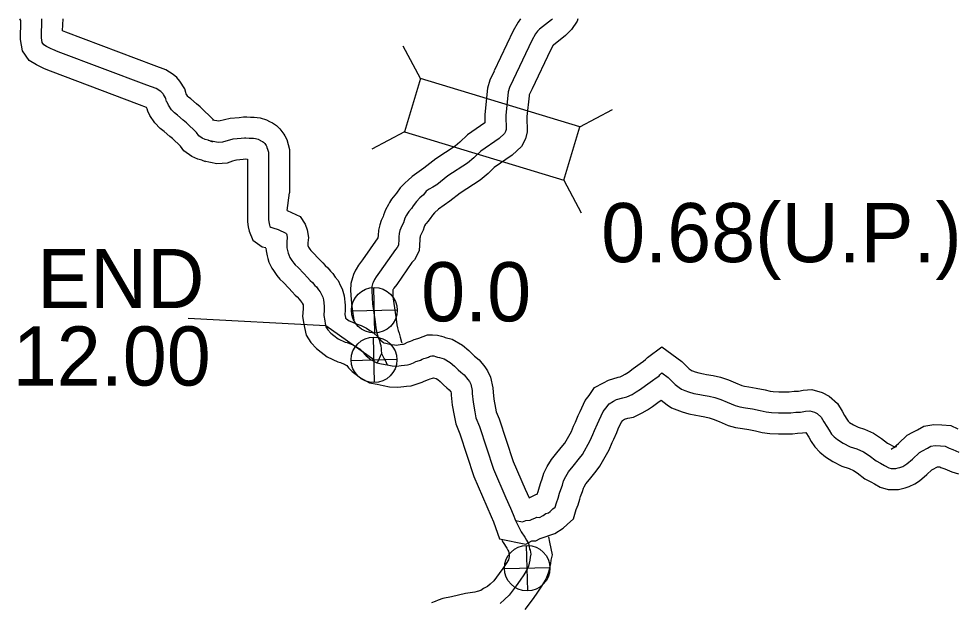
# Model space of a CAD drawing. Extents: x -83719 to 153526, y -11835 to 11446.
# Drawn here: x 8804.4 to 9027.8, y 634.4 to 773.3 of the extents above; entities that cross this region are included whole.
import ezdxf

# ---------------------------------------------------------------- set-up
doc = ezdxf.new("R2010")
doc.units = 0
for name, color, linetype in [('Level 10', 7, 'Continuous'), ('Level 15', 7, 'Continuous'), ('Level 20', 7, 'Continuous'), ('Level 25', 7, 'Continuous'), ('Level 26', 7, 'Continuous'), ('Level 58', 7, 'Continuous'), ('Level 59', 7, 'Continuous')]:
    doc.layers.add(name, color=color, linetype=linetype)

msp = doc.modelspace()

# ---------------------------------------------------------------- linework, layer by layer
at = {"layer": 'Level 10'}
for points in [[(8923.87, 773.29), (8923.25, 772.47), (8922.09, 770.42), (8917.55, 760.9)], [(8937.48, 773.29), (8937.28, 772.74), (8935.97, 770.73), (8934.58, 769.31), (8931.69, 767.04), (8931.66, 767.01), (8931.63, 766.97), (8930.96, 765.8), (8926.58, 756.6)], [(8917.53, 760.85), (8916.51, 758.65), (8916, 756.8), (8915.34, 750.51), (8915.37, 748.52), (8911.19, 745.65), (8909.39, 743.91), (8908.25, 742.94), (8903.66, 739.95), (8900.81, 737.7)], [(8926.6, 756.65), (8925.93, 755.2), (8925.86, 754.95), (8925.35, 750.06), (8925.4, 746.41), (8925.02, 744.69), (8924.09, 742.91), (8921.89, 740.86), (8917.54, 737.88), (8916.11, 736.49), (8914.22, 734.9), (8909.5, 731.82), (8907, 729.85)], [(8900.81, 737.7), (8898.04, 735.76), (8897.11, 734.89), (8896.39, 734.23), (8895.23, 733.02), (8894.29, 731.75), (8893.94, 731.29), (8893.15, 730.33), (8892.68, 729.54), (8892.42, 729.12), (8891.68, 727.83), (8891.27, 726.53), (8891.14, 726.25), (8890.69, 725.29), (8890.34, 724.24), (8890.05, 722.95), (8889.93, 721.72), (8889.92, 721.18), (8886.27, 715.95), (8885.27, 714.62), (8884.75, 713.68), (8884.61, 713.44), (8884.11, 712.46), (8883.84, 711.6), (8883.48, 710.29), (8883.42, 708.62), (8883.51, 706.5), (8883.69, 704.8), (8884.25, 701.01)], [(8907, 729.85), (8904.35, 727.96), (8903.39, 727.08), (8902.89, 726.56), (8902.31, 725.76), (8901.77, 725.06), (8901.35, 724.56), (8901.26, 724.4), (8901.02, 724), (8900.89, 723.78), (8900.64, 722.98), (8900.22, 722.05), (8899.99, 721.57), (8899.99, 721.54), (8899.94, 721.35), (8899.92, 721.11), (8899.9, 720.61), (8899.81, 719.57), (8899.77, 719.38), (8899.74, 718.03), (8898.58, 715.92), (8897.98, 715.27), (8894.37, 710.08), (8893.67, 709.15), (8893.5, 708.85), (8893.45, 708.76), (8893.43, 708.73), (8893.43, 708.65), (8893.49, 707.24), (8893.61, 706.08), (8894.25, 701.77), (8894.4, 700.45), (8894.53, 699.72), (8894.71, 699.12), (8894.99, 698.45), (8895.22, 697.49), (8895.55, 696.32), (8895.56, 696.15)], [(8930.48, 650), (8930.77, 648.74), (8931.35, 645.68), (8931.09, 644.42), (8931.01, 643.65), (8930.52, 641.56), (8929.96, 640.09), (8928.83, 638.27), (8927.9, 636.84), (8926.85, 635.35), (8924.86, 632.74)], [(8919.42, 649.19), (8919.7, 648.65), (8920.59, 647.33), (8920.86, 646.82), (8921, 646.58), (8921.17, 645.7), (8921.13, 645.31), (8920.94, 644.53), (8920.39, 643.63), (8919.62, 642.46), (8918.78, 641.27), (8917.47, 639.54), (8916.58, 638.74), (8916.02, 638.19), (8915.07, 637.68), (8914.42, 637.26), (8913.54, 636.95), (8913, 636.84), (8910.71, 636.47), (8909.12, 636.12), (8907.38, 635.75), (8905.39, 635.28), (8904.21, 634.89), (8903.5, 634.59), (8902.65, 634.27)]]:
    msp.add_lwpolyline(points, dxfattribs=at)
at = {"layer": 'Level 15'}
for p, q in [((9013.33, 671.47), (9012.03, 670.85)), ((9016.34, 661.94), (9017.64, 662.57))]:
    msp.add_line(p, q, dxfattribs=at)
for points in [[(8848.89, 739.26), (8847.97, 739.61), (8847.04, 739.88), (8845.6, 740.54), (8843.7, 741.85), (8842.94, 742.93), (8841.06, 744.76), (8840.39, 745.27), (8839.05, 746.45), (8838.12, 747.15), (8836.81, 748.54), (8835.66, 750.3), (8835.18, 751.33), (8834.96, 751.83), (8834.84, 752.19), (8833.16, 752.82), (8812.02, 760.79), (8810.54, 761.39), (8809.97, 761.67), (8808.69, 762.31), (8806.9, 763.35), (8805.33, 765.63), (8804.82, 768.33), (8804.95, 772.87), (8804.71, 773.29)], [(8850.81, 749.23), (8847.6, 752.35), (8846.72, 753.02), (8845.36, 754.21), (8844.82, 754.62), (8844.7, 754.75), (8844.42, 755.17), (8844.3, 755.44), (8844.19, 755.77), (8843.95, 756.58), (8842.8, 758.41), (8842.06, 759.29), (8841.21, 760.01), (8839.4, 761.17), (8836.67, 762.19), (8815.67, 770.11), (8814.88, 770.42), (8814.97, 773.29)], [(8850.53, 749.26), (8852.03, 748.96), (8853.42, 749.34), (8854.72, 749.66), (8856.85, 749.82), (8857.93, 749.95), (8858.74, 749.91), (8859.55, 749.87), (8859.94, 749.85), (8860.48, 749.87), (8861.88, 749.72), (8863.37, 749.21), (8864.12, 748.83), (8864.14, 748.81), (8864.84, 748.5), (8865.75, 747.9), (8866.59, 747.12), (8867.52, 745.84), (8867.73, 745.41), (8868.2, 744.56), (8868.86, 742.21), (8868.86, 731.9)], [(8848.57, 739.46), (8851.57, 738.86), (8854.1, 739.03), (8855.36, 739.51), (8855.92, 739.66), (8856.28, 739.74), (8857.86, 739.86), (8858.31, 739.92), (8858.86, 739.9), (8858.86, 724.99), (8859.07, 723.74), (8859.26, 722.7), (8860.14, 720.59), (8862.38, 719.05), (8863.21, 718.84)], [(8868.31, 727.68), (8868.86, 731.9)], [(8868.31, 727.68), (8871.43, 726.21), (8872.61, 724.41), (8873.11, 723.06), (8873.36, 721.27), (8873.25, 719.99), (8873.23, 719.48), (8873.23, 719.45), (8873.26, 719.35), (8873.38, 718.92), (8873.55, 718.67), (8873.69, 718.42), (8873.91, 718.11), (8874.39, 717.69), (8875.86, 716.12), (8876.81, 715.17), (8877.38, 714.53), (8877.95, 714.01), (8878.61, 713.21), (8879.18, 712.64), (8879.73, 711.82), (8880.44, 711), (8880.99, 709.76), (8881.41, 709.05), (8881.91, 707.36), (8882.14, 705.15), (8882.14, 703.85), (8882.06, 702.89), (8882.18, 702.21), (8882.2, 702.07), (8882.46, 701.87), (8883.06, 701.43), (8883.34, 701.29), (8884.99, 700.63), (8885.96, 700.25), (8887.17, 699.65), (8887.98, 699.12), (8888.69, 698.67), (8890.05, 697.41), (8890.49, 696.78), (8891.21, 696.24), (8891.31, 696.19), (8891.8, 696.09), (8893.06, 695.8), (8893.85, 695.67), (8894.27, 695.64), (8894.74, 695.71), (8895.68, 695.82), (8895.99, 695.85), (8896.27, 695.96), (8896.92, 696.3), (8897.62, 696.54), (8898.07, 696.69), (8898.54, 696.93), (8899.44, 697.21), (8899.66, 697.27), (8901.7, 698.04), (8902.93, 698.09), (8904.07, 698.02), (8905.06, 697.73), (8905.59, 697.56), (8905.94, 697.45), (8907.61, 697.02), (8910.03, 695.59), (8911.51, 694.32), (8912.47, 693.36), (8912.87, 692.99), (8913.97, 692.1), (8915.31, 690.47), (8915.98, 689.48), (8916.73, 687.98), (8917.28, 685.49), (8917.33, 684.43), (8917.5, 682.79), (8917.89, 680.64), (8918.06, 679.72), (8918.76, 678.05), (8922.09, 667.89), (8924.96, 661.31), (8925.86, 659.31)], [(8863.26, 718.71), (8863.28, 718.07), (8863.58, 716.84), (8863.74, 716.25), (8863.98, 715.33), (8864.66, 713.93), (8865.05, 713.39), (8865.2, 713.11), (8865.86, 712.17), (8866.53, 711.28), (8867.43, 710.5), (8868.68, 709.16), (8869.53, 708.31), (8870.22, 707.53), (8870.69, 707.1), (8871.21, 706.47), (8871.41, 706.27), (8871.78, 705.73), (8871.91, 705.58), (8872.08, 705.19), (8872.14, 704.62), (8872.14, 704.25), (8871.99, 702.41), (8872.31, 700.63), (8872.42, 699.84), (8872.86, 698), (8873.96, 696.25), (8875.27, 694.81), (8876.38, 693.93), (8877.84, 692.85), (8880.36, 691.61), (8881.03, 691.45), (8881.33, 691.32), (8881.92, 691.1), (8882.21, 690.95), (8882.51, 690.76), (8882.88, 690.23), (8883.79, 689.31), (8884.42, 688.84), (8885.78, 687.8), (8887.91, 686.66), (8889.7, 686.31), (8891.13, 685.98), (8892.69, 685.73), (8894.61, 685.58), (8896.06, 685.79), (8896.72, 685.87), (8897.85, 685.97), (8899.21, 686.37), (8900.42, 686.84), (8900.88, 687.08), (8901.96, 687.44), (8902.3, 687.62), (8902.93, 687.78), (8903.13, 687.85), (8903.74, 687.69), (8904.18, 687.43), (8904.71, 686.98), (8905.55, 686.14), (8906.33, 685.42), (8906.88, 684.97), (8907.25, 684.52), (8907.33, 684.19), (8907.35, 683.71), (8907.6, 681.36), (8908.05, 678.87), (8908.41, 676.87), (8909.39, 674.54), (8912.74, 664.33), (8915.81, 657.25), (8916.89, 654.87), (8917.44, 653.55), (8918.87, 649.5)], [(8925.86, 659.31), (8927.52, 660.1), (8927.81, 660.18), (8928.04, 660.78), (8928.36, 661.9), (8928.69, 662.89), (8929.03, 663.81), (8929.39, 665.15), (8930.21, 666.77), (8931.19, 668.38), (8932.48, 669.95), (8933.93, 671.74), (8934.36, 672.32), (8935.95, 675.09), (8936.46, 676.36), (8936.89, 677.3), (8937.59, 678.9), (8938.01, 679.83), (8939.21, 682.41), (8940.15, 683.62), (8941.48, 685.5), (8943.57, 686.66), (8944.79, 687.3), (8947.04, 687.98), (8947.59, 688.08), (8948.04, 688.3), (8948.76, 688.72), (8949.5, 689.21), (8950.68, 690.09), (8951.72, 690.81), (8952.28, 691.24), (8953.1, 691.8), (8953.6, 692.22), (8953.65, 692.25), (8954.05, 692.67), (8957.5, 695.18), (8962.22, 691.71), (8963.4, 690.57), (8963.99, 689.96), (8964.43, 689.63), (8964.47, 689.6), (8964.76, 689.48), (8965.36, 689.26), (8966.24, 689.01), (8967.38, 688.79), (8968.13, 688.66), (8969.68, 688.39), (8971.44, 687.99), (8973.31, 687.36), (8974.98, 686.62), (8976.52, 686), (8977.11, 685.83), (8978.13, 685.67), (8979.89, 685.41), (8982.02, 684.97), (8983.25, 684.66), (8983.96, 684.56), (8985.33, 684.53), (8986.69, 684.52), (8987.8, 684.51), (8988.96, 684.69), (8990, 684.7), (8991.06, 684.89), (8993.19, 685.04), (8995.64, 684.35), (8997.32, 683.5), (8999.27, 681.69), (9000.34, 679.94), (9000.97, 678.85), (9001.5, 678.01), (9001.82, 677.5), (9001.87, 677.44), (9002.12, 677.24), (9003.1, 676.65), (9004.21, 676.07), (9005.67, 675.59), (9007.84, 674.63), (9009.74, 673.41), (9011.14, 672.3), (9011.8, 671.97), (9012.94, 671.36), (9012.95, 671.35), (9013.33, 671.47)], [(8918.87, 649.5), (8925.12, 648.28), (8926.5, 649.01), (8927.46, 649.08), (8928.51, 649.58), (8932.04, 650.8), (8934.02, 652.04), (8934.96, 652.95), (8936.47, 654.28), (8937.11, 656.5), (8937.54, 657.62), (8937.92, 658.94), (8938.13, 659.57), (8938.57, 660.75), (8938.79, 661.57), (8938.96, 661.92), (8939.36, 662.57), (8940.23, 663.63), (8941.84, 665.62), (8942.74, 666.83), (8944.95, 670.69), (8945.65, 672.41), (8946.02, 673.23), (8946.73, 674.83), (8947.1, 675.66), (8947.81, 677.17), (8948.2, 677.68), (8948.32, 677.86), (8948.61, 678.01), (8949.38, 678.24), (8950.75, 678.49), (8952.79, 679.5), (8954.03, 680.22), (8955.23, 681.01), (8956.52, 681.97), (8957.28, 682.5), (8958.74, 681.39), (8959.79, 680.73), (8961.07, 680.18), (8962.29, 679.73), (8963.91, 679.28), (8965.59, 678.95), (8966.45, 678.8), (8967.72, 678.58), (8968.72, 678.35), (8969.69, 678.03), (8971.07, 677.42), (8973.26, 676.52), (8974.96, 676.05), (8976.63, 675.78), (8978.15, 675.56), (8979.78, 675.22), (8981.32, 674.84), (8983.15, 674.57), (8985.19, 674.53), (8986.63, 674.52), (8988.52, 674.51), (8989.75, 674.7), (8990.91, 674.71), (8991.74, 674.85), (8991.75, 674.83), (8992.41, 673.7), (8993.02, 672.71), (8993.84, 671.4), (8995.04, 670.11), (8996.38, 669.03), (8998.19, 667.93), (9000.29, 666.83), (9002.07, 666.24), (9003.09, 665.79), (9003.93, 665.25), (9005.76, 663.81), (9007.21, 663.09), (9008.04, 662.64), (9009.45, 661.81), (9011.32, 661.27), (9012.79, 661.25), (9013.79, 661.29), (9014.76, 661.5), (9015.38, 661.63), (9016.34, 661.94)], [(9012.03, 670.85), (9012.75, 671.33), (9013.78, 672.21), (9015.82, 674.16), (9017.17, 674.88), (9018.28, 675.47), (9019.83, 676.33), (9022.17, 676.73), (9024.07, 676.66), (9026.25, 676.49), (9027.88, 675.69)], [(9017.64, 662.57), (9018.81, 663.36), (9020.49, 664.79), (9021.72, 665.97), (9021.87, 666.05), (9023.05, 666.68), (9023.07, 666.69), (9023.48, 666.67), (9023.58, 666.67), (9023.85, 666.53), (9024.78, 666.16), (9026.46, 665.43), (9028.1, 664.95)]]:
    msp.add_lwpolyline(points, dxfattribs=at)
at = {"layer": 'Level 20'}
for p, q in [((8900.07, 759.04), (8895.92, 766.8)), ((8937.97, 747.54), (8945.73, 751.68)), ((8896.24, 746.4), (8888.48, 742.26)), ((8934.13, 734.9), (8938.28, 727.14))]:
    msp.add_line(p, q, dxfattribs=at)
msp.add_lwpolyline([(8937.97, 747.54), (8900.07, 759.04), (8896.24, 746.4), (8934.13, 734.9)], close=True, dxfattribs=at)
at = {"layer": 'Level 25'}
msp.add_lwpolyline([(8844.75, 702.06), (8877.5, 700.28), (8889.17, 692.01)], dxfattribs=at)
at = {"layer": 'Level 26'}
for p, q in [((8889.18, 698.48), (8888.93, 709.33)), ((8883.63, 703.78), (8894.48, 704.03)), ((8889.1, 686.7), (8888.85, 697.54)), ((8883.55, 691.99), (8894.4, 692.25)), ((8925.55, 637.12), (8925.3, 647.97)), ((8920, 642.42), (8930.85, 642.67))]:
    msp.add_line(p, q, dxfattribs=at)
for centre in [(8889.05, 703.91), (8888.97, 692.12), (8925.42, 642.54)]:
    msp.add_circle(centre, 5.43, dxfattribs=at)
at = {"layer": 'Level 59'}
for points in [[(8850.66, 743.94), (8849.55, 744.36), (8848.78, 744.58), (8848.08, 744.91), (8847.27, 745.46), (8846.76, 746.19), (8844.33, 748.56), (8843.56, 749.15), (8842.21, 750.33), (8841.47, 750.89), (8840.76, 751.64), (8840.04, 752.74), (8839.73, 753.4), (8839.63, 753.63), (8839.42, 754.26), (8839.35, 754.5), (8838.87, 755.26), (8838.81, 755.39), (8838.5, 755.75), (8838.23, 755.98), (8837.16, 756.67), (8834.91, 757.5), (8813.84, 765.45), (8812.57, 765.96), (8812.17, 766.16), (8811.06, 766.71), (8810.39, 767.1), (8810.05, 767.6), (8809.83, 768.73), (8809.96, 773.29)], [(8931.47, 773.29), (8931.23, 773.04), (8928.38, 770.79), (8927.88, 770.31), (8927.44, 769.72), (8926.53, 768.11), (8922.07, 758.75)], [(8922.07, 758.75), (8921.22, 756.93), (8920.93, 755.88), (8920.34, 750.29), (8920.39, 746.92), (8920.28, 746.42), (8920.06, 745.99), (8918.75, 744.77), (8914.36, 741.76), (8912.75, 740.2), (8911.24, 738.92), (8906.58, 735.89), (8903.9, 733.78)], [(8849.55, 744.36), (8851.89, 743.89), (8853.02, 743.97), (8853.81, 744.27), (8854.67, 744.5), (8855.5, 744.7), (8857.36, 744.84), (8858.12, 744.94), (8858.49, 744.92), (8859.26, 744.88), (8859.86, 744.84), (8860.32, 744.86), (8860.79, 744.81), (8861.4, 744.6), (8861.95, 744.32), (8862.08, 744.26), (8862.42, 744.1), (8862.66, 743.95), (8862.83, 743.79), (8862.97, 743.59), (8863.15, 743.4), (8863.29, 743.1), (8863.44, 742.84), (8863.48, 742.64), (8863.66, 742.22), (8863.86, 741.52), (8863.86, 725.4), (8863.99, 724.6), (8864.08, 724.14), (8864.19, 723.88), (8864.46, 723.69), (8864.93, 723.57), (8866.18, 723.15)], [(8903.9, 733.78), (8903.8, 733.72), (8902.99, 733.25), (8902.11, 732.75), (8901.4, 732.22), (8900.73, 731.42), (8899.89, 730.66), (8899.06, 729.79), (8898.3, 728.76), (8897.86, 728.17), (8897.25, 727.45), (8896.97, 726.97), (8896.72, 726.56), (8896.28, 725.81), (8895.96, 724.76), (8895.68, 724.15), (8895.34, 723.43), (8895.16, 722.89), (8894.99, 722.15), (8894.92, 721.41), (8894.91, 720.91), (8894.86, 720.41), (8894.87, 720.34), (8894.78, 719.87), (8894.77, 719.37), (8894.49, 718.86), (8894.08, 718.41), (8890.32, 713.02), (8889.47, 711.88), (8889.12, 711.27), (8889.03, 711.1), (8888.75, 710.55), (8888.63, 710.18), (8888.46, 709.54), (8888.43, 708.64), (8888.5, 706.87), (8888.65, 705.44), (8889.29, 701.13), (8889.45, 699.73), (8889.66, 698.54), (8890, 697.41), (8890.23, 696.89), (8890.39, 696.23), (8890.58, 695.53), (8890.59, 695.33), (8890.67, 694.94), (8890.66, 694.4), (8890.75, 693.64)], [(8866.18, 723.15), (8868.02, 722.29), (8868.12, 722.13), (8868.24, 721.83), (8868.33, 721.13), (8868.26, 720.3), (8868.23, 719.49), (8868.26, 718.76), (8868.42, 718.1), (8868.57, 717.54), (8868.69, 717.07), (8868.98, 716.49), (8869.3, 716.03), (8869.44, 715.77), (8869.9, 715.12), (8870.22, 714.7), (8870.91, 714.09), (8872.27, 712.64), (8873.17, 711.74), (8873.8, 711.03), (8874.32, 710.55), (8874.91, 709.84), (8875.29, 709.46), (8875.75, 708.77), (8876.17, 708.29), (8876.54, 707.47), (8876.79, 707.04), (8876.98, 706.38), (8877.14, 704.89), (8877.14, 704.05), (8877.03, 702.65), (8877.24, 701.42), (8877.34, 700.79), (8877.54, 699.96), (8877.96, 699.28), (8878.69, 698.47), (8879.42, 697.9), (8880.45, 697.14), (8882.08, 696.33), (8882.55, 696.22), (8883.16, 695.98), (8883.94, 695.67), (8884.69, 695.3), (8885.27, 694.92), (8885.61, 694.7), (8886.27, 694.1), (8886.73, 693.45), (8887.08, 693.09), (8887.42, 692.84), (8888, 692.39), (8888.18, 692.23), (8888.45, 692.04), (8889.61, 691.42), (8890.75, 691.2), (8892.1, 690.89), (8893.27, 690.7), (8894.44, 690.61), (8895.4, 690.75), (8896.2, 690.85), (8896.93, 690.91), (8897.59, 691.1), (8898.34, 691.4), (8898.9, 691.69), (8899.23, 691.8), (8900.02, 692.07), (8900.44, 692.28), (8900.8, 692.4), (8901.43, 692.56), (8901.92, 692.74), (8902.22, 692.92), (8902.42, 692.96), (8902.71, 693.07), (8902.88, 693.08), (8903.21, 693.06), (8903.62, 692.94), (8904.09, 692.79), (8904.56, 692.65), (8905.67, 692.36), (8907.11, 691.51), (8908.11, 690.65), (8909.01, 689.75), (8909.6, 689.21), (8910.43, 688.54), (8911.3, 687.47), (8911.66, 686.95), (8911.98, 686.29), (8912.31, 684.84), (8912.34, 684.07), (8912.55, 682.08), (8912.97, 679.76), (8913.23, 678.3), (8914.08, 676.29), (8917.41, 666.11), (8920.38, 659.28), (8921.48, 656.85), (8922.11, 655.34), (8922.63, 653.86)], [(8890.75, 693.64), (8890.45, 693.02), (8890.05, 692.04), (8889.61, 691.42)], [(8890.75, 693.64), (8891.26, 692.69), (8891.4, 692.36), (8891.62, 692), (8892.1, 690.89)], [(8922.63, 653.86), (8924.35, 653.53), (8925.1, 653.92), (8926.16, 654), (8926.62, 654.22), (8927.28, 654.44), (8927.73, 654.66), (8928.37, 654.62), (8929.25, 655.06), (8929.87, 655.55), (8930.46, 655.7), (8930.92, 655.99), (8931.56, 656.62), (8932.07, 657.07), (8932.37, 658.08), (8932.79, 659.2), (8933.14, 660.42), (8933.41, 661.23), (8933.8, 662.28), (8934.09, 663.36), (8934.59, 664.35), (8935.27, 665.48), (8936.36, 666.79), (8937.88, 668.68), (8938.55, 669.58), (8940.45, 672.89), (8941.06, 674.38), (8941.46, 675.27), (8942.16, 676.87), (8942.56, 677.75), (8943.51, 679.79), (8944.18, 680.65), (8944.9, 681.68), (8945.95, 682.26), (8946.7, 682.65), (8948.21, 683.11), (8949.17, 683.28), (8950.41, 683.9), (8951.39, 684.47), (8952.37, 685.11), (8953.6, 686.03), (8954.67, 686.77), (8955.22, 687.2), (8956.1, 687.8), (8956.48, 688.11), (8956.84, 688.33), (8957.03, 688.54), (8957.38, 688.92), (8957.48, 688.99), (8958.99, 687.88), (8959.86, 687.04), (8960.66, 686.21), (8961.59, 685.51), (8962.13, 685.16), (8962.91, 684.83), (8963.83, 684.5), (8965.07, 684.14), (8966.49, 683.87), (8967.29, 683.73), (8968.7, 683.49), (8970.08, 683.17), (8971.5, 682.69), (8973.03, 682.02), (8974.89, 681.26), (8976.04, 680.94), (8977.38, 680.72), (8979.02, 680.49), (8980.9, 680.09), (8982.28, 679.75), (8983.56, 679.56), (8985.26, 679.53), (8986.66, 679.52), (8988.16, 679.51), (8989.35, 679.69), (8990.45, 679.7), (8991.68, 679.92), (8992.68, 679.99), (8993.82, 679.67), (8994.43, 679.36), (8995.37, 678.49), (8996.05, 677.38), (8996.69, 676.27), (8997.26, 675.36), (8997.83, 674.45), (8998.46, 673.77), (8999.25, 673.14), (9000.65, 672.29), (9002.25, 671.45), (9003.87, 670.92), (9005.46, 670.21), (9006.83, 669.33), (9008.45, 668.06), (9009.5, 667.53), (9010.49, 667), (9011.45, 666.44), (9012.06, 666.26), (9012.72, 666.26), (9013.15, 666.27), (9013.72, 666.4), (9014.11, 666.48), (9014.84, 666.71)], [(9014.84, 666.71), (9015.78, 667.34), (9017.13, 668.5), (9018.77, 670.07), (9019.52, 670.46), (9020.67, 671.08), (9021.51, 671.54), (9022.51, 671.72), (9023.78, 671.67), (9024.91, 671.58), (9025.87, 671.11), (9026.71, 670.78), (9028.17, 670.14)], [(8922.63, 653.86), (8924, 651.21), (8924.89, 649.91), (8925.25, 649.22), (8925.72, 648.41), (8925.88, 647.71), (8926, 647.05), (8926.11, 646.79), (8926.28, 645.86), (8926.14, 645.18), (8926.07, 644.48), (8925.73, 643.03), (8925.46, 642.32), (8924.61, 640.95), (8923.76, 639.65), (8922.81, 638.31), (8921.17, 636.14), (8920.01, 635.09), (8919.01, 634.12)]]:
    msp.add_lwpolyline(points, dxfattribs=at)

# ---------------------------------------------------------------- texts
at = {"layer": 'Level 25'}
for s, p in [('END', (8808.86, 704.43)), ('0.0', (8900.19, 701.28)), ('12.00', (8803.01, 686))]:
    msp.add_text(s, height=14.08, dxfattribs=at).set_placement(p)
at = {"layer": 'Level 58'}
msp.add_text('0.68(U.P.)', height=14.08, dxfattribs=at).set_placement((8943.03, 715.36))

doc.saveas('drawing.dxf')
